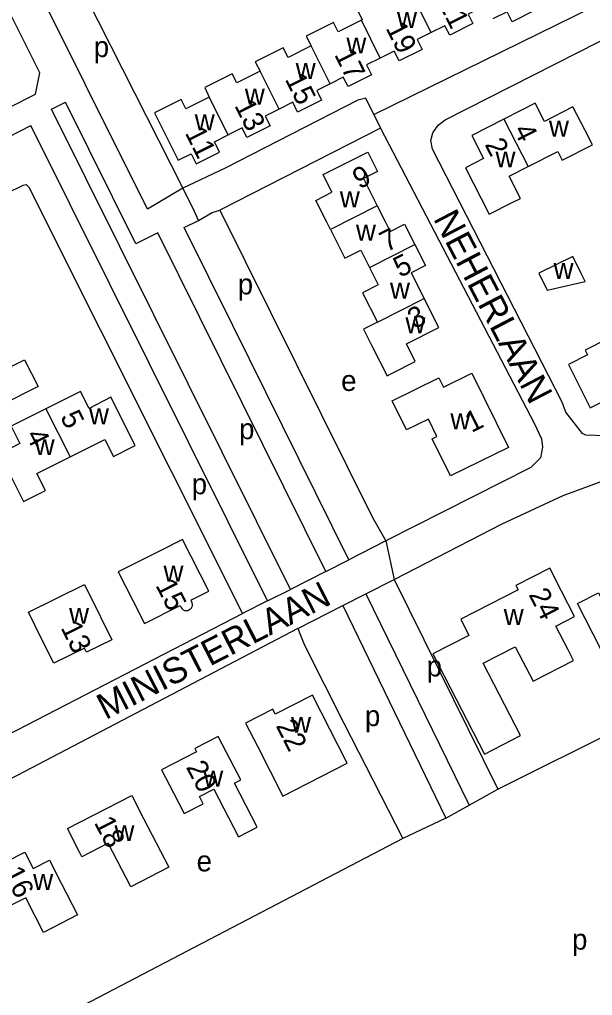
# Model space of a CAD drawing. Extents: x 162427 to 165104, y 384242 to 386287.
# Drawn here: x 163801.9 to 163912.8, y 384850.5 to 385039.2 of the extents above; entities that cross this region are included whole.
import ezdxf

# ---------------------------------------------------------------- set-up
doc = ezdxf.new("R2010")
doc.units = 0
for name, color, linetype in [('BLT_Basislijn', 7, 'Continuous'), ('BLT_Bebouwing', 7, 'Continuous'), ('BLT_Centroide', 7, 'Continuous'), ('BLT_Huisnummer', 7, 'Continuous'), ('BLT_Huisnummer_ tussenligend', 7, 'Continuous'), ('BLT_Onderverdeling_panden', 7, 'Continuous'), ('BLT_Straatnaam', 7, 'Continuous'), ('BLT_Vlakafsluiter', 7, 'Continuous')]:
    doc.layers.add(name, color=color, linetype=linetype)

msp = doc.modelspace()

# ---------------------------------------------------------------- linework, layer by layer
at = {"layer": 'BLT_Basislijn'}
for p, q in [((163809.12, 385054.76), (163833.54, 385006.59)), ((163870.49, 385020.87), (163918.79, 385044.59)), ((163870.49, 385020.87), (163871.78, 385018.21)), ((163871.78, 385018.21), (163840.68, 385002.38)), ((163835.52, 385002.65), (163833.54, 385006.59)), ((163836.58, 385000.34), (163835.52, 385002.65)), ((163907.6, 384963.33), (163906.86, 384965.23)), ((163910.79, 384959.15), (163907.6, 384963.33)), ((163911.48, 384958.83), (163910.79, 384959.15)), ((163915.3, 384958.72), (163911.48, 384958.83)), ((163872.76, 384938.43), (163865.64, 384934.76)), ((163861.19, 384932.48), (163865.64, 384934.76)), ((163861.19, 384932.48), (163854.35, 384929.04)), ((163868.93, 384928.18), (163874.37, 384930.96)), ((163849.88, 384926.8), (163854.35, 384929.04)), ((163864.48, 384925.91), (163868.93, 384928.18)), ((163849.88, 384926.8), (163845.04, 384924.37)), ((163855.74, 384921.45), (163864.48, 384925.91)), ((163784.91, 384893.28), (163845.04, 384924.37)), ((163884.38, 384884.84), (163888.93, 384887.32))]:
    msp.add_line(p, q, dxfattribs=at)
for points in [[(163874.37, 384930.96), (163895.29, 384941.69), (163907.09, 384947.2), (163917.37, 384950.98), (163935.42, 384955.81), (163969.74, 384962.82), (163983.96, 384967.15), (163993.92, 384971.28), (164109.67, 385028.61), (164113.77, 385032.85), (164114.66, 385034.28), (164116.64, 385039.21), (164117.08, 385045.22), (164111.4, 385081.45), (164102.85, 385139.32)], [(163799.94, 385022.17), (163805.03, 385024.78), (163805.84, 385028.91), (163793.63, 385053.32), (163800.33, 385057.11), (163783.75, 385089.4), (163769.51, 385082.08)], [(163833.54, 385006.59), (163826.68, 385002.57), (163802.71, 385050.7), (163803.64, 385053.17)], [(163906.86, 384965.23), (163881.83, 385014.14), (163881.52, 385015.8), (163881.9, 385017.28), (163882.89, 385018.8), (163884.23, 385019.8), (163918.33, 385037.07)], [(163870.49, 385020.87), (163868.94, 385024.02), (163867.37, 385023.6), (163841.69, 385010.46), (163833.54, 385006.59)], [(163854.35, 384929.04), (163808.13, 385021.87), (163810.82, 385023.2)], [(163828.72, 384998), (163824.43, 384995.87), (163810.82, 385023.2)], [(163788.54, 385010.7), (163804.12, 385018.7)], [(163849.88, 384926.8), (163804.12, 385018.7)], [(163871.78, 385018.21), (163901.55, 384961.06), (163902.92, 384958.17), (163903.07, 384956.52), (163902.7, 384954.5), (163900.82, 384952.61)], [(163792.95, 385002.47), (163802.67, 385007.16), (163803.24, 385007.29), (163803.72, 385006.81), (163845.04, 384924.37)], [(163836.58, 385000.34), (163839.22, 385001.89), (163840.68, 385002.38)], [(163840.68, 385002.38), (163870.16, 384943.07), (163872.76, 384938.43)], [(163865.64, 384934.76), (163843.2, 384980.03), (163833.81, 384998.97), (163836.58, 385000.34)], [(163861.19, 384932.48), (163828.72, 384998)], [(163778.45, 384963.82), (163783.21, 384963.55), (163802.89, 384973.4), (163805.54, 384968.29), (163776.96, 384953.89), (163774.03, 384954.5)], [(163900.82, 384952.61), (163872.76, 384938.43)], [(163874.37, 384930.96), (163894.44, 384890.39)], [(163868.93, 384928.18), (163888.93, 384887.32)], [(163864.48, 384925.91), (163884.38, 384884.84)], [(163855.74, 384921.45), (163801.47, 384893.04), (163788.79, 384886.79), (163779.04, 384882.79)], [(163855.74, 384921.45), (163857.07, 384918.23), (163864.65, 384903.2), (163876.1, 384880.9)], [(163894.44, 384890.39), (163918.51, 384902.42), (163927.41, 384897.84), (163929.71, 384897.69)], [(163888.93, 384887.32), (163894.44, 384890.39)], [(163884.38, 384884.84), (163876.1, 384880.9)], [(163876.1, 384880.9), (163789.76, 384835.8)]]:
    msp.add_lwpolyline(points, dxfattribs=at)
at = {"layer": 'BLT_Bebouwing'}
for p, q in [((163833.01, 384925.92), (163833.22, 384925.51)), ((163835.05, 384926.95), (163835.26, 384926.55)), ((163834.49, 384924.98), (163834.89, 384925.19))]:
    msp.add_line(p, q, dxfattribs=at)
for points in [[(163903.39, 385044.28), (163900.71, 385042.93), (163901.67, 385041.01), (163897.2, 385038.77), (163896.23, 385040.71), (163893.47, 385039.33)], [(163872.61, 385043.66), (163867.29, 385040.99), (163868.2, 385039.17), (163868.05, 385039.09)], [(163892.14, 385041.98), (163888.7, 385040.25), (163889.62, 385038.41), (163885.14, 385036.16), (163884.21, 385038.01), (163881.54, 385036.67)], [(163868.05, 385039.09), (163863.55, 385036.84), (163862.65, 385038.62), (163857.4, 385035.99), (163858.33, 385034.12)], [(163881.54, 385036.67), (163878.87, 385035.33), (163879.81, 385033.44), (163875.34, 385031.2), (163874.39, 385033.09), (163871.72, 385031.76)], [(163858.33, 385034.12), (163853.87, 385031.89), (163852.94, 385033.73), (163847.54, 385031.02), (163848.45, 385029.2)], [(163871.72, 385031.76), (163869.06, 385030.42), (163870.02, 385028.5), (163865.49, 385026.23), (163864.56, 385028.08), (163862, 385026.79)], [(163848.45, 385029.2), (163843.96, 385026.94), (163843.06, 385028.73), (163837.75, 385026.07), (163838.65, 385024.23)], [(163862, 385026.79), (163859.44, 385025.51), (163860.37, 385023.65), (163855.73, 385021.33), (163854.78, 385023.21), (163852.13, 385021.88)], [(163838.65, 385024.23), (163834.09, 385021.95), (163833.19, 385023.73), (163832.53, 385023.4), (163828.06, 385021.16), (163832.64, 385012.02), (163835.14, 385013.27), (163836.11, 385011.32), (163840.64, 385013.59), (163839.65, 385015.57), (163842.32, 385016.91)], [(163852.13, 385021.88), (163849.48, 385020.55), (163850.44, 385018.63), (163845.93, 385016.37), (163844.99, 385018.24), (163842.32, 385016.91)], [(163900.29, 385010.77), (163906.02, 385013.7), (163906.89, 385011.99), (163912.74, 385014.98), (163911.25, 385017.89), (163908.97, 385022.34), (163903.46, 385019.52), (163901.67, 385023.03), (163895.6, 385019.93)], [(163895.6, 385019.93), (163889.43, 385016.77), (163891.69, 385012.34), (163888.18, 385010.54), (163892.78, 385001.55), (163897.24, 385003.82), (163898.82, 385004.63), (163896.63, 385008.9), (163900.29, 385010.77)], [(163862.07, 384998.61), (163861.48, 384999.77), (163861.36, 385000), (163859.22, 385004.23), (163862.37, 385005.82), (163860.65, 385009.22), (163869.28, 385013.59), (163871.18, 385009.83), (163868.46, 385008.45), (163871.13, 385003.19)], [(163871.13, 385003.19), (163872.67, 385000.16), (163873.64, 384998.23), (163876.4, 384999.65), (163878.4, 384995.7)], [(163862.07, 384998.61), (163864.88, 384993.05), (163867.92, 384994.59), (163869.61, 384991.25)], [(163878.4, 384995.7), (163880.46, 384991.64), (163877.7, 384990.24), (163880.21, 384985.29)], [(163869.61, 384991.25), (163871.3, 384987.91), (163868.3, 384986.39), (163871.17, 384980.72)], [(163871.17, 384980.72), (163868.46, 384979.35), (163870.09, 384976.13), (163873.03, 384970.33), (163874.03, 384970.84), (163878.49, 384973.09), (163876.77, 384976.48), (163883.06, 384979.66), (163880.21, 384985.29)], [(163923.35, 384974.42), (163920.56, 384979.95), (163915.81, 384977.56), (163911.34, 384975.31), (163911.8, 384974.4), (163908.09, 384972.54), (163912.31, 384964.15), (163921.34, 384968.69), (163921.69, 384967.99), (163925.6, 384969.95), (163923.35, 384974.42)], [(163811.71, 384954.64), (163818.45, 384958.02), (163820.09, 384954.76), (163824.3, 384956.87), (163819.63, 384966.17), (163815.38, 384964.04), (163813.73, 384967.32), (163807.03, 384963.96)], [(163807.03, 384963.96), (163800.33, 384960.6), (163802, 384957.25), (163798.06, 384955.27), (163800.3, 384950.8), (163802.7, 384946.02), (163806.95, 384948.15), (163805.31, 384951.43), (163811.71, 384954.64)], [(163835.05, 384926.95), (163838.53, 384928.72), (163833.46, 384938.71), (163829, 384936.44), (163821.05, 384932.41), (163823.85, 384926.87), (163826.12, 384922.42), (163833.01, 384925.92)], [(163906.77, 384928.71), (163904.49, 384933.16), (163897.95, 384929.8), (163898.37, 384928.97), (163887.26, 384923.27), (163888.86, 384920.15)], [(163817.58, 384923.76), (163819.79, 384919.28), (163814.92, 384916.87), (163814.52, 384917.69), (163808.55, 384914.75), (163806.34, 384919.23), (163803.68, 384924.63), (163814.52, 384929.98), (163817.58, 384923.76)], [(163908.03, 384917.33), (163905.67, 384921.94), (163909.29, 384923.8), (163906.77, 384928.71)], [(163918.46, 384919.57), (163914.37, 384917.47), (163909.85, 384926.28), (163913.94, 384928.38), (163915.86, 384924.63)], [(163833.22, 384925.51), (163833.38, 384925.28), (163833.61, 384925.09), (163833.88, 384924.97), (163834.17, 384924.93), (163834.46, 384924.97), (163834.49, 384924.98)], [(163834.89, 384925.19), (163835.11, 384925.36), (163835.28, 384925.58), (163835.37, 384925.85), (163835.39, 384926.13), (163835.33, 384926.4), (163835.26, 384926.55)], [(163888.86, 384920.15), (163881.88, 384916.57), (163891.84, 384897.18), (163898.82, 384900.76), (163891.62, 384914.78)], [(163891.62, 384914.78), (163897.83, 384917.94)], [(163897.83, 384917.94), (163901.25, 384911.28), (163909.09, 384915.28), (163908.03, 384917.33)], [(163865.3, 384895.44), (163858.59, 384908.56), (163851.41, 384904.89), (163850.9, 384905.87), (163845.66, 384903.19), (163847.94, 384898.74), (163852.88, 384889.09), (163865.3, 384895.44)], [(163842.67, 384896.18), (163840.38, 384900.62), (163835.84, 384898.29), (163836.17, 384897.64), (163829.42, 384894.17), (163831.71, 384889.73), (163833.77, 384885.68), (163837.45, 384887.59), (163836.72, 384889), (163839.52, 384890.44), (163844.28, 384881.2), (163847.9, 384883.07), (163843.53, 384891.57), (163844.73, 384892.19), (163842.67, 384896.18)], [(163825.94, 384884.76), (163830.79, 384875.34), (163823.45, 384871.56), (163819.11, 384880), (163813.99, 384877.36), (163813.49, 384878.35), (163811.2, 384882.79), (163823.65, 384889.2), (163825.94, 384884.76)], [(163810.01, 384872.22), (163813.17, 384866.09), (163806.59, 384862.71), (163803.13, 384869.43), (163800.04, 384867.84), (163798.4, 384871.03), (163795.61, 384869.59), (163794.39, 384871.97), (163797.17, 384873.4), (163795, 384877.61), (163797.88, 384879.09), (163799.27, 384876.38), (163802.94, 384878.26), (163804.59, 384875.06), (163807.72, 384876.67), (163810.01, 384872.22)]]:
    msp.add_lwpolyline(points, dxfattribs=at)
for points in [[(163908.92, 384993.4), (163902.39, 384990.19), (163904.02, 384986.91), (163911.35, 384988.53), (163910.51, 384990.22)], [(163874.04, 384965.49), (163883.05, 384969.95), (163883.93, 384968.16), (163889.4, 384970.85), (163896.49, 384956.48), (163885.27, 384950.96), (163881.73, 384958.15), (163882.68, 384958.62), (163881.03, 384961.96), (163876.81, 384959.88)]]:
    msp.add_lwpolyline(points, close=True, dxfattribs=at)
at = {"layer": 'BLT_Onderverdeling_panden'}
for p, q in [((163881.54, 385036.67), (163876.96, 385045.81)), ((163871.72, 385031.76), (163868.05, 385039.09)), ((163862, 385026.79), (163858.33, 385034.12)), ((163852.13, 385021.88), (163848.45, 385029.2)), ((163842.32, 385016.91), (163838.65, 385024.23)), ((163895.6, 385019.93), (163900.29, 385010.77)), ((163871.13, 385003.19), (163862.07, 384998.61)), ((163869.61, 384991.25), (163878.4, 384995.7)), ((163871.17, 384980.72), (163880.21, 384985.29)), ((163807.03, 384963.96), (163811.71, 384954.64))]:
    msp.add_line(p, q, dxfattribs=at)
at = {"layer": 'BLT_Vlakafsluiter'}
msp.add_line((163872.76, 384938.43), (163874.37, 384930.96), dxfattribs=at)

# ---------------------------------------------------------------- texts
at = {"layer": 'BLT_Centroide'}
for s, p in [('w', (163874.95, 385037.56)), ('p', (163816.3, 385031.95)), ('w', (163865.16, 385032.66)), ('w', (163855.36, 385027.72)), ('w', (163845.52, 385022.78)), ('w', (163835.83, 385017.78)), ('w', (163904.33, 385016.56)), ('w', (163894, 385010.62)), ('w', (163863.89, 385002.89)), ('w', (163867.01, 384996.47)), ('w', (163905.22, 384989.06)), ('p', (163844.15, 384986.06)), ('w', (163873.59, 384985.24)), ('w', (163876.58, 384978.56)), ('e', (163864.14, 384967.4)), ('w', (163815.38, 384960.97)), ('w', (163885.27, 384959.97)), ('p', (163844.4, 384958.07)), ('w', (163804.88, 384955)), ('p', (163835.24, 384947.43)), ('w', (163829.79, 384930.56)), ('w', (163811.53, 384922.38)), ('w', (163895.59, 384922.16)), ('p', (163880.68, 384912.21)), ('p', (163868.74, 384902.6)), ('w', (163854.46, 384901.31)), ('w', (163837.48, 384890.91)), ('w', (163820.31, 384880.38)), ('e', (163836.19, 384874.52)), ('w', (163804.58, 384870.91)), ('p', (163908.8, 384859.39))]:
    msp.add_text(s, height=4, dxfattribs=at).set_placement(p)
at = {"layer": 'BLT_Huisnummer'}
for s, rotation, p in [('19', 296.6212, (163872.68, 385037.58)), ('15', 296.6276, (163853.21, 385027.67)), ('11', 296.6252, (163833.86, 385017.31)), ('4', 297.1076, (163897.39, 385017.85)), ('2', 297.1076, (163891.84, 385015.06)), ('9', 26.8577, (163867.65, 385006.34)), ('3', 26.8598, (163878.28, 384979.28)), ('5', 296.6387, (163809.74, 384962.41)), ('1', 26.2285, (163889.35, 384959.26)), ('4', 296.6419, (163803.07, 384958.88)), ('15', 296.9186, (163828.18, 384929.83)), ('24', 297.1828, (163900.33, 384928.05)), ('13', 296.2525, (163809.84, 384921.65)), ('22', 297.0926, (163851.45, 384902.67)), ('20', 297.2365, (163834.07, 384894.7)), ('18', 297.2376, (163816.29, 384883.97)), ('16', 297.2363, (163798.67, 384874.28))]:
    msp.add_text(s, height=4, rotation=rotation, dxfattribs=at).set_placement(p)
at = {"layer": 'BLT_Huisnummer_ tussenligend'}
for s, rotation, p in [('21', 296.6212, (163882.84, 385042.42)), ('17', 296.6276, (163862.74, 385032.45)), ('13', 296.6252, (163843.42, 385022.59)), ('7', 26.8598, (163872.91, 384994.17)), ('5', 26.8598, (163875.54, 384989.24))]:
    msp.add_text(s, height=4, rotation=rotation, dxfattribs=at).set_placement(p)
at = {"layer": 'BLT_Straatnaam'}
for s, rotation, p in [('NEHERLAAN', 297.5521, (163881.88, 385000.73)), ('MINISTERLAAN', 27.1771, (163818.58, 384903.75))]:
    msp.add_text(s, height=5, rotation=rotation, dxfattribs=at).set_placement(p)

doc.saveas('drawing.dxf')
